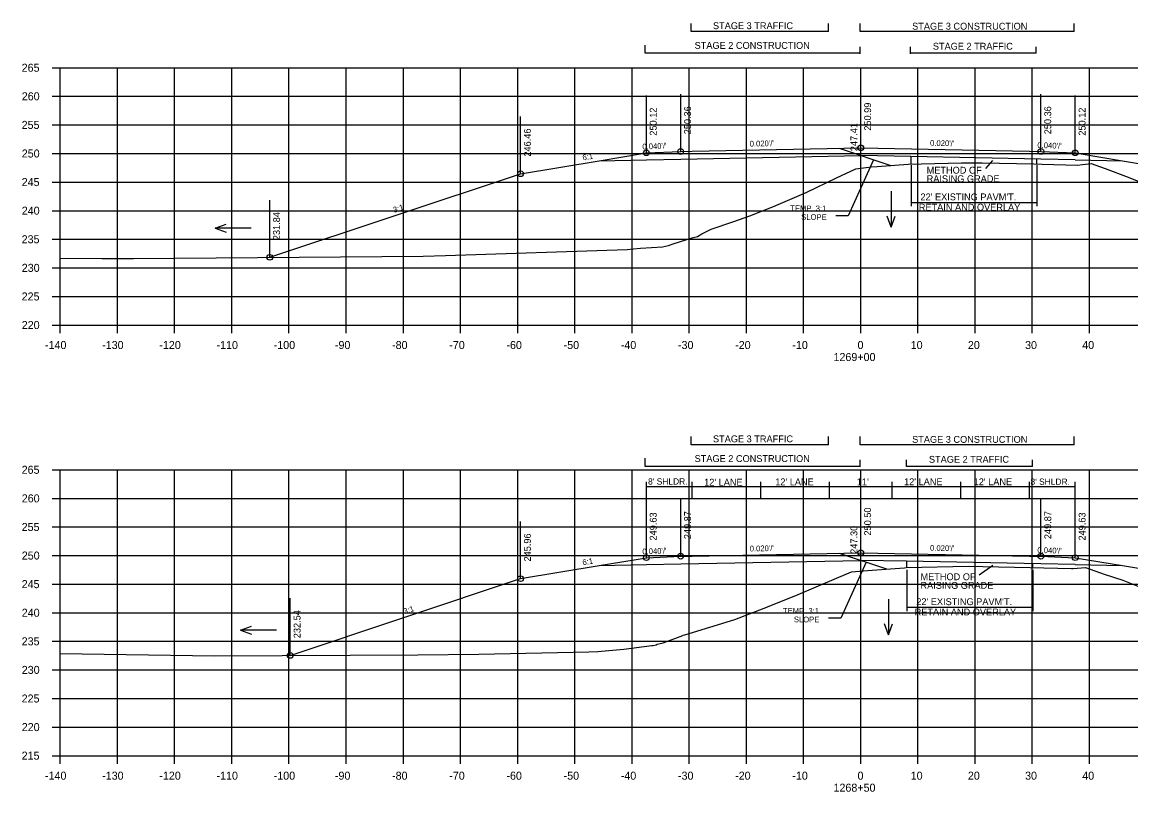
# Model space of a CAD drawing. Extents: x 1342547 to 1344156, y -1532351 to -1517216.
# Drawn here: x 1342556.2 to 1342750.1, y -1524444 to -1524309.4 of the extents above; entities that cross this region are included whole.
import ezdxf

# ---------------------------------------------------------------- set-up
doc = ezdxf.new("R2010")
doc.units = 0
for name, color, linetype in [('R_Alt Surface', 7, 'Continuous'), ('R_Axis', 7, 'Continuous'), ('R_Axis Annot', 7, 'Continuous'), ('R_Draft', 7, 'Continuous'), ('R_Exist Surface', 7, 'Continuous'), ('R_Fin Surface', 7, 'Continuous'), ('R_Grid', 7, 'Continuous'), ('R_No Plot', 7, 'Continuous'), ('R_Water', 7, 'Continuous'), ('R_Xsect Elev', 7, 'Continuous'), ('R_Xsect Slope', 7, 'Continuous')]:
    doc.layers.add(name, color=color, linetype=linetype)

msp = doc.modelspace()

# ---------------------------------------------------------------- linework, layer by layer
at = {"layer": 'R_Alt Surface'}
for p, q in [((1342711.61, -1524332.84), (1342702.87, -1524332.66)), ((1342710.89, -1524403.64), (1342702.87, -1524403.48))]:
    msp.add_line(p, q, dxfattribs=at)
for points in [[(1342657.09, -1524333.58), (1342665.37, -1524333.41)], [(1342665.37, -1524333.41), (1342671.37, -1524333.29), (1342702.87, -1524332.66)], [(1342740.37, -1524333.41), (1342734.37, -1524333.29), (1342711.61, -1524332.84)], [(1342740.37, -1524333.41), (1342748.64, -1524333.58)], [(1342665.37, -1524404.23), (1342671.37, -1524404.11), (1342702.87, -1524403.48)], [(1342740.37, -1524404.23), (1342734.37, -1524404.11), (1342710.89, -1524403.64)], [(1342657.09, -1524404.39), (1342665.37, -1524404.23)], [(1342740.37, -1524404.23), (1342748.64, -1524404.39)]]:
    msp.add_lwpolyline(points, dxfattribs=at)
at = {"layer": 'R_Axis'}
for p, q in [((1342561.47, -1524317.32), (1342562.87, -1524317.32)), ((1342562.87, -1524362.32), (1342562.87, -1524317.32)), ((1342561.47, -1524322.32), (1342562.87, -1524322.32)), ((1342561.47, -1524327.32), (1342562.87, -1524327.32)), ((1342561.47, -1524332.32), (1342562.87, -1524332.32)), ((1342561.47, -1524337.32), (1342562.87, -1524337.32)), ((1342561.47, -1524342.32), (1342562.87, -1524342.32)), ((1342561.47, -1524347.32), (1342562.87, -1524347.32)), ((1342561.47, -1524352.32), (1342562.87, -1524352.32)), ((1342561.47, -1524357.32), (1342562.87, -1524357.32)), ((1342561.47, -1524362.32), (1342562.87, -1524362.32)), ((1342562.87, -1524362.32), (1342842.87, -1524362.32)), ((1342562.87, -1524363.72), (1342562.87, -1524362.32)), ((1342572.87, -1524363.72), (1342572.87, -1524362.32)), ((1342582.87, -1524363.72), (1342582.87, -1524362.32)), ((1342592.87, -1524363.72), (1342592.87, -1524362.32)), ((1342602.87, -1524363.72), (1342602.87, -1524362.32)), ((1342612.87, -1524363.72), (1342612.87, -1524362.32)), ((1342622.87, -1524363.72), (1342622.87, -1524362.32)), ((1342632.87, -1524363.72), (1342632.87, -1524362.32)), ((1342642.87, -1524363.72), (1342642.87, -1524362.32)), ((1342652.87, -1524363.72), (1342652.87, -1524362.32)), ((1342662.87, -1524363.72), (1342662.87, -1524362.32)), ((1342672.87, -1524363.72), (1342672.87, -1524362.32)), ((1342682.87, -1524363.72), (1342682.87, -1524362.32)), ((1342692.87, -1524363.72), (1342692.87, -1524362.32)), ((1342702.87, -1524363.72), (1342702.87, -1524362.32)), ((1342712.87, -1524363.72), (1342712.87, -1524362.32)), ((1342722.87, -1524363.72), (1342722.87, -1524362.32)), ((1342732.87, -1524363.72), (1342732.87, -1524362.32)), ((1342742.87, -1524363.72), (1342742.87, -1524362.32)), ((1342561.47, -1524387.64), (1342562.87, -1524387.64)), ((1342562.87, -1524437.64), (1342562.87, -1524387.64)), ((1342561.47, -1524392.64), (1342562.87, -1524392.64)), ((1342561.47, -1524397.64), (1342562.87, -1524397.64)), ((1342561.47, -1524402.64), (1342562.87, -1524402.64)), ((1342561.47, -1524407.64), (1342562.87, -1524407.64)), ((1342561.47, -1524412.64), (1342562.87, -1524412.64)), ((1342561.47, -1524417.64), (1342562.87, -1524417.64)), ((1342561.47, -1524422.64), (1342562.87, -1524422.64)), ((1342561.47, -1524427.64), (1342562.87, -1524427.64)), ((1342561.47, -1524432.64), (1342562.87, -1524432.64)), ((1342561.47, -1524437.64), (1342562.87, -1524437.64)), ((1342562.87, -1524437.64), (1342842.87, -1524437.64)), ((1342562.87, -1524439.04), (1342562.87, -1524437.64)), ((1342572.87, -1524439.04), (1342572.87, -1524437.64)), ((1342582.87, -1524439.04), (1342582.87, -1524437.64)), ((1342592.87, -1524439.04), (1342592.87, -1524437.64)), ((1342602.87, -1524439.04), (1342602.87, -1524437.64)), ((1342612.87, -1524439.04), (1342612.87, -1524437.64)), ((1342622.87, -1524439.04), (1342622.87, -1524437.64)), ((1342632.87, -1524439.04), (1342632.87, -1524437.64)), ((1342642.87, -1524439.04), (1342642.87, -1524437.64)), ((1342652.87, -1524439.04), (1342652.87, -1524437.64)), ((1342662.87, -1524439.04), (1342662.87, -1524437.64)), ((1342672.87, -1524439.04), (1342672.87, -1524437.64)), ((1342682.87, -1524439.04), (1342682.87, -1524437.64)), ((1342692.87, -1524439.04), (1342692.87, -1524437.64)), ((1342702.87, -1524439.04), (1342702.87, -1524437.64)), ((1342712.87, -1524439.04), (1342712.87, -1524437.64)), ((1342722.87, -1524439.04), (1342722.87, -1524437.64)), ((1342732.87, -1524439.04), (1342732.87, -1524437.64)), ((1342742.87, -1524439.04), (1342742.87, -1524437.64))]:
    msp.add_line(p, q, dxfattribs=at)
at = {"layer": 'R_Draft'}
for p, q in [((1342673.2, -1524310.99), (1342673.2, -1524309.56)), ((1342697.2, -1524310.99), (1342697.2, -1524309.56)), ((1342702.78, -1524310.99), (1342702.78, -1524309.56)), ((1342740.2, -1524310.99), (1342740.2, -1524309.56)), ((1342697.2, -1524310.99), (1342673.2, -1524310.99)), ((1342740.2, -1524310.99), (1342702.78, -1524310.99)), ((1342665.19, -1524314.78), (1342665.19, -1524313.35)), ((1342702.78, -1524314.88), (1342702.78, -1524313.64)), ((1342711.56, -1524314.88), (1342711.56, -1524313.64)), ((1342733.56, -1524314.78), (1342733.56, -1524313.64)), ((1342702.78, -1524314.78), (1342665.19, -1524314.78)), ((1342733.56, -1524314.78), (1342711.56, -1524314.78)), ((1342699.09, -1524331.4), (1342708.12, -1524334.41)), ((1342711.61, -1524332.84), (1342711.61, -1524334.16)), ((1342733.62, -1524333.28), (1342733.62, -1524334.13)), ((1342711.67, -1524334.35), (1342711.67, -1524341.55)), ((1342733.67, -1524334.35), (1342733.67, -1524341.55)), ((1342711.67, -1524340.88), (1342733.67, -1524340.88)), ((1342673.2, -1524383.25), (1342673.2, -1524381.81)), ((1342697.2, -1524383.25), (1342697.2, -1524381.81)), ((1342702.78, -1524383.25), (1342702.78, -1524381.81)), ((1342740.2, -1524383.25), (1342740.2, -1524381.81)), ((1342697.2, -1524383.25), (1342673.2, -1524383.25)), ((1342740.2, -1524383.25), (1342702.78, -1524383.25)), ((1342665.19, -1524387.04), (1342665.19, -1524385.61)), ((1342702.78, -1524387.14), (1342702.78, -1524385.9)), ((1342710.89, -1524387.04), (1342710.89, -1524385.9)), ((1342732.89, -1524387.04), (1342732.89, -1524385.9)), ((1342702.78, -1524387.04), (1342665.19, -1524387.04)), ((1342732.89, -1524387.04), (1342710.89, -1524387.04)), ((1342699.09, -1524402.22), (1342707.39, -1524404.98)), ((1342710.89, -1524403.64), (1342710.89, -1524404.75)), ((1342710.94, -1524405.15), (1342710.94, -1524412.35)), ((1342732.89, -1524404.08), (1342732.89, -1524404.72)), ((1342732.95, -1524405.15), (1342732.95, -1524412.35)), ((1342710.94, -1524411.68), (1342732.95, -1524411.68))]:
    msp.add_line(p, q, dxfattribs=at)
at = {"layer": 'R_Exist Surface'}
for points in [[(1342562.87, -1524350.6), (1342570.16, -1524350.71), (1342575.67, -1524350.68), (1342626.33, -1524350.26), (1342630.25, -1524350.18), (1342662.01, -1524349.11), (1342663.12, -1524349.01), (1342664.33, -1524348.86), (1342668.18, -1524348.63), (1342669.27, -1524348.39), (1342670.26, -1524348.09), (1342673.41, -1524347.07), (1342674.32, -1524346.86), (1342675.08, -1524346.39), (1342676.71, -1524345.55), (1342680.65, -1524344.22), (1342683.46, -1524343.25), (1342687.63, -1524341.57), (1342693.31, -1524339.12), (1342698.63, -1524336.58), (1342702, -1524335.02), (1342703.8, -1524334.78), (1342704.71, -1524334.66), (1342705.75, -1524334.59), (1342711.17, -1524334.19), (1342720.47, -1524333.98), (1342722.27, -1524333.94), (1342724.07, -1524333.97), (1342733.11, -1524334.13), (1342734.58, -1524334.18), (1342740.75, -1524334.37), (1342741.66, -1524334.25), (1342743.14, -1524334.08), (1342745.59, -1524334.93), (1342749.61, -1524336.46), (1342754.41, -1524338.4)], [(1342562.87, -1524419.75), (1342589.82, -1524420.18), (1342625.4, -1524419.98), (1342636.05, -1524419.9), (1342655.29, -1524419.46), (1342656.89, -1524419.41), (1342661.41, -1524418.99), (1342666.32, -1524418.38), (1342666.55, -1524418.36), (1342667.06, -1524418.25), (1342667.27, -1524418.14), (1342668.31, -1524417.88), (1342671.74, -1524416.6), (1342671.83, -1524416.56), (1342672.07, -1524416.49), (1342680.84, -1524413.83), (1342685.98, -1524411.83), (1342686.15, -1524411.77), (1342686.53, -1524411.62), (1342691.91, -1524409.43), (1342698.65, -1524406.62), (1342701.27, -1524405.5), (1342704.03, -1524405.23), (1342704.03, -1524405.23), (1342704.03, -1524405.23), (1342710.54, -1524404.76), (1342710.78, -1524404.75), (1342721.69, -1524404.5), (1342724.19, -1524404.55), (1342732.47, -1524404.71), (1342739.74, -1524404.91), (1342739.96, -1524404.91), (1342740.03, -1524404.91), (1342742.18, -1524404.74), (1342745.42, -1524405.9), (1342748.68, -1524406.96), (1342754.23, -1524409.15)]]:
    msp.add_lwpolyline(points, dxfattribs=at)
at = {"layer": 'R_Fin Surface'}
for points in [[(1342599.5, -1524350.48), (1342643.37, -1524335.86), (1342657.09, -1524333.58), (1342665.37, -1524332.2), (1342671.37, -1524331.96), (1342673.37, -1524331.92), (1342702.87, -1524331.33), (1342732.37, -1524331.92), (1342734.37, -1524331.96), (1342740.37, -1524332.2), (1342748.64, -1524333.58), (1342762.37, -1524335.86), (1342806.34, -1524350.52)], [(1342603.09, -1524420.1), (1342643.37, -1524406.68), (1342657.09, -1524404.39), (1342665.37, -1524403.01), (1342671.37, -1524402.77), (1342673.37, -1524402.73), (1342702.87, -1524402.14), (1342732.37, -1524402.73), (1342734.37, -1524402.77), (1342740.37, -1524403.01), (1342748.64, -1524404.39), (1342762.37, -1524406.68), (1342803.84, -1524420.51)]]:
    msp.add_lwpolyline(points, dxfattribs=at)
at = {"layer": 'R_Grid'}
for p, q in [((1342562.87, -1524317.32), (1342842.87, -1524317.32)), ((1342562.87, -1524362.32), (1342562.87, -1524317.32)), ((1342572.87, -1524362.32), (1342572.87, -1524317.32)), ((1342582.87, -1524362.32), (1342582.87, -1524317.32)), ((1342592.87, -1524362.32), (1342592.87, -1524317.32)), ((1342602.87, -1524362.32), (1342602.87, -1524317.32)), ((1342612.87, -1524362.32), (1342612.87, -1524317.32)), ((1342622.87, -1524362.32), (1342622.87, -1524317.32)), ((1342632.87, -1524362.32), (1342632.87, -1524317.32)), ((1342642.87, -1524362.32), (1342642.87, -1524317.32)), ((1342652.87, -1524362.32), (1342652.87, -1524317.32)), ((1342662.87, -1524362.32), (1342662.87, -1524317.32)), ((1342672.87, -1524362.32), (1342672.87, -1524317.32)), ((1342682.87, -1524362.32), (1342682.87, -1524317.32)), ((1342692.87, -1524362.32), (1342692.87, -1524317.32)), ((1342702.87, -1524362.32), (1342702.87, -1524317.32)), ((1342712.87, -1524362.32), (1342712.87, -1524317.32)), ((1342722.87, -1524362.32), (1342722.87, -1524317.32)), ((1342732.87, -1524362.32), (1342732.87, -1524317.32)), ((1342742.87, -1524362.32), (1342742.87, -1524317.32)), ((1342562.87, -1524322.32), (1342842.87, -1524322.32)), ((1342562.87, -1524327.32), (1342842.87, -1524327.32)), ((1342562.87, -1524332.32), (1342842.87, -1524332.32)), ((1342562.87, -1524337.32), (1342842.87, -1524337.32)), ((1342562.87, -1524342.32), (1342842.87, -1524342.32)), ((1342562.87, -1524347.32), (1342842.87, -1524347.32)), ((1342562.87, -1524352.32), (1342842.87, -1524352.32)), ((1342562.87, -1524357.32), (1342842.87, -1524357.32)), ((1342562.87, -1524362.32), (1342842.87, -1524362.32)), ((1342562.87, -1524387.64), (1342842.87, -1524387.64)), ((1342562.87, -1524437.64), (1342562.87, -1524387.64)), ((1342572.87, -1524437.64), (1342572.87, -1524387.64)), ((1342582.87, -1524437.64), (1342582.87, -1524387.64)), ((1342592.87, -1524437.64), (1342592.87, -1524387.64)), ((1342602.87, -1524437.64), (1342602.87, -1524387.64)), ((1342612.87, -1524437.64), (1342612.87, -1524387.64)), ((1342622.87, -1524437.64), (1342622.87, -1524387.64)), ((1342632.87, -1524437.64), (1342632.87, -1524387.64)), ((1342642.87, -1524437.64), (1342642.87, -1524387.64)), ((1342652.87, -1524437.64), (1342652.87, -1524387.64)), ((1342662.87, -1524437.64), (1342662.87, -1524387.64)), ((1342672.87, -1524437.64), (1342672.87, -1524387.64)), ((1342682.87, -1524437.64), (1342682.87, -1524387.64)), ((1342692.87, -1524437.64), (1342692.87, -1524387.64)), ((1342702.87, -1524437.64), (1342702.87, -1524387.64)), ((1342712.87, -1524437.64), (1342712.87, -1524387.64)), ((1342722.87, -1524437.64), (1342722.87, -1524387.64)), ((1342732.87, -1524437.64), (1342732.87, -1524387.64)), ((1342742.87, -1524437.64), (1342742.87, -1524387.64)), ((1342562.87, -1524392.64), (1342842.87, -1524392.64)), ((1342562.87, -1524397.64), (1342842.87, -1524397.64)), ((1342562.87, -1524402.64), (1342842.87, -1524402.64)), ((1342562.87, -1524407.64), (1342842.87, -1524407.64)), ((1342562.87, -1524412.64), (1342842.87, -1524412.64)), ((1342562.87, -1524417.64), (1342842.87, -1524417.64)), ((1342562.87, -1524422.64), (1342842.87, -1524422.64)), ((1342562.87, -1524427.64), (1342842.87, -1524427.64)), ((1342562.87, -1524432.64), (1342842.87, -1524432.64)), ((1342562.87, -1524437.64), (1342842.87, -1524437.64))]:
    msp.add_line(p, q, dxfattribs=at)
at = {"layer": 'R_No Plot'}
for centre in [(1342665.37, -1524332.2), (1342671.37, -1524331.96), (1342702.87, -1524331.33), (1342734.37, -1524331.96), (1342740.37, -1524332.2), (1342643.37, -1524335.86), (1342599.5, -1524350.48), (1342702.87, -1524402.14), (1342665.37, -1524403.01), (1342671.37, -1524402.77), (1342734.37, -1524402.77), (1342740.37, -1524403.01), (1342643.37, -1524406.68), (1342603.09, -1524420.1)]:
    msp.add_circle(centre, 0.5, dxfattribs=at)
at = {"layer": 'R_Water'}
for p, q in [((1342708.21, -1524338.9), (1342708.21, -1524345.19)), ((1342708.21, -1524345.19), (1342707.51, -1524343.26)), ((1342708.21, -1524345.19), (1342708.91, -1524343.26)), ((1342589.94, -1524345.39), (1342591.87, -1524344.69)), ((1342596.23, -1524345.39), (1342589.94, -1524345.39)), ((1342589.94, -1524345.39), (1342591.87, -1524346.09)), ((1342707.71, -1524410.24), (1342707.71, -1524416.52)), ((1342594.4, -1524415.69), (1342596.32, -1524414.99)), ((1342707.71, -1524416.52), (1342707.01, -1524414.6)), ((1342707.71, -1524416.52), (1342708.41, -1524414.6)), ((1342600.69, -1524415.69), (1342594.4, -1524415.69)), ((1342594.4, -1524415.69), (1342596.32, -1524416.39))]:
    msp.add_line(p, q, dxfattribs=at)
at = {"layer": 'R_Xsect Elev'}
for p, q in [((1342665.37, -1524332.2), (1342665.37, -1524322.2)), ((1342671.37, -1524331.96), (1342671.37, -1524321.96)), ((1342702.87, -1524331.33), (1342702.87, -1524321.33)), ((1342734.37, -1524331.96), (1342734.37, -1524321.96)), ((1342740.37, -1524332.2), (1342740.37, -1524322.2)), ((1342643.37, -1524335.86), (1342643.37, -1524325.86)), ((1342702.87, -1524334.91), (1342702.87, -1524324.91)), ((1342705.11, -1524333.41), (1342700.64, -1524343.21)), ((1342725.91, -1524333.52), (1342724.68, -1524334.95)), ((1342599.5, -1524350.48), (1342599.5, -1524340.48)), ((1342700.64, -1524343.21), (1342698.5, -1524343.21)), ((1342665.37, -1524403.01), (1342665.37, -1524389.76)), ((1342673.37, -1524392.62), (1342673.37, -1524389.76)), ((1342685.37, -1524392.62), (1342685.37, -1524389.76)), ((1342697.37, -1524392.62), (1342697.37, -1524389.76)), ((1342708.37, -1524392.62), (1342708.37, -1524389.76)), ((1342720.37, -1524392.62), (1342720.37, -1524389.76)), ((1342732.37, -1524392.62), (1342732.37, -1524389.76)), ((1342740.37, -1524403.01), (1342740.37, -1524389.76)), ((1342740.37, -1524390.62), (1342665.37, -1524390.62)), ((1342665.37, -1524403.01), (1342665.37, -1524393.01)), ((1342665.37, -1524403.01), (1342665.37, -1524393.01)), ((1342671.37, -1524402.77), (1342671.37, -1524392.77)), ((1342702.87, -1524402.14), (1342702.87, -1524392.14)), ((1342734.37, -1524402.77), (1342734.37, -1524392.77)), ((1342740.37, -1524403.01), (1342740.37, -1524393.01)), ((1342740.37, -1524403.01), (1342740.37, -1524393.01)), ((1342702.87, -1524405.34), (1342702.87, -1524395.34)), ((1342643.37, -1524406.68), (1342643.37, -1524396.68)), ((1342703.83, -1524403.8), (1342699.36, -1524413.6)), ((1342725.97, -1524404.36), (1342723.6, -1524406.06)), ((1342603.09, -1524420.1), (1342603.09, -1524410.1)), ((1342699.36, -1524413.6), (1342697.22, -1524413.6))]:
    msp.add_line(p, q, dxfattribs=at)

# ---------------------------------------------------------------- texts
at = {"layer": 'R_Axis Annot'}
for s, p in [('265', (1342556.12, -1524318.02)), ('260', (1342556.14, -1524323.02)), ('255', (1342556.12, -1524328.02)), ('250', (1342556.14, -1524333.02)), ('245', (1342556.12, -1524338.02)), ('240', (1342556.14, -1524343.02)), ('235', (1342556.12, -1524348.02)), ('230', (1342556.14, -1524353.02)), ('225', (1342556.12, -1524358.02)), ('220', (1342556.14, -1524363.02)), ('-140', (1342560.2, -1524366.52)), ('-130', (1342570.2, -1524366.52)), ('-120', (1342580.2, -1524366.52)), ('-110', (1342590.2, -1524366.52)), ('-100', (1342600.2, -1524366.52)), ('-90', (1342610.9, -1524366.52)), ('-80', (1342620.9, -1524366.52)), ('-70', (1342630.9, -1524366.52)), ('-60', (1342640.9, -1524366.52)), ('-50', (1342650.9, -1524366.52)), ('-40', (1342660.9, -1524366.52)), ('-30', (1342670.9, -1524366.52)), ('-20', (1342680.9, -1524366.52)), ('-10', (1342690.9, -1524366.52)), ('0', (1342702.3, -1524366.52)), ('10', (1342711.6, -1524366.52)), ('20', (1342721.6, -1524366.52)), ('30', (1342731.6, -1524366.52)), ('40', (1342741.6, -1524366.52)), ('1269+00', (1342698.1, -1524368.62)), ('265', (1342556.12, -1524388.34)), ('260', (1342556.14, -1524393.34)), ('255', (1342556.12, -1524398.34)), ('250', (1342556.14, -1524403.34)), ('245', (1342556.12, -1524408.34)), ('240', (1342556.14, -1524413.34)), ('235', (1342556.12, -1524418.34)), ('230', (1342556.14, -1524423.34)), ('225', (1342556.12, -1524428.34)), ('220', (1342556.14, -1524433.34)), ('215', (1342556.12, -1524438.34)), ('-140', (1342560.2, -1524441.84)), ('-130', (1342570.2, -1524441.84)), ('-120', (1342580.2, -1524441.84)), ('-110', (1342590.2, -1524441.84)), ('-100', (1342600.2, -1524441.84)), ('-90', (1342610.9, -1524441.84)), ('-80', (1342620.9, -1524441.84)), ('-70', (1342630.9, -1524441.84)), ('-60', (1342640.9, -1524441.84)), ('-50', (1342650.9, -1524441.84)), ('-40', (1342660.9, -1524441.84)), ('-30', (1342670.9, -1524441.84)), ('-20', (1342680.9, -1524441.84)), ('-10', (1342690.9, -1524441.84)), ('0', (1342702.3, -1524441.84)), ('10', (1342711.6, -1524441.84)), ('20', (1342721.6, -1524441.84)), ('30', (1342731.6, -1524441.84)), ('40', (1342741.6, -1524441.84)), ('1268+50', (1342698.1, -1524443.94))]:
    msp.add_text(s, height=1.4, dxfattribs=at).set_placement(p)
at = {"layer": 'R_Draft'}
for s, p in [('STAGE 3 TRAFFIC', (1342677.02, -1524310.57)), ('STAGE 3 CONSTRUCTION', (1342711.85, -1524310.66)), ('STAGE 2 CONSTRUCTION', (1342673.81, -1524314.02)), ('STAGE 2 TRAFFIC', (1342715.47, -1524314.16)), ("22' EXISTING PAVM'T.", (1342713.31, -1524340.51)), ('RETAIN AND OVERLAY', (1342713.02, -1524342.31)), ('STAGE 3 TRAFFIC', (1342677.02, -1524382.83)), ('STAGE 3 CONSTRUCTION', (1342711.85, -1524382.92)), ('STAGE 2 CONSTRUCTION', (1342673.81, -1524386.28)), ('STAGE 2 TRAFFIC', (1342714.79, -1524386.41)), ("22' EXISTING PAVM'T.", (1342712.58, -1524411.31)), ('RETAIN AND OVERLAY', (1342712.29, -1524413.11))]:
    msp.add_text(s, height=1.2, dxfattribs=at).set_placement(p)
at = {"layer": 'R_Xsect Elev'}
for s, p in [('250.36', (1342673.17, -1524328.96)), ('250.99', (1342704.67, -1524328.33)), ('250.36', (1342736.17, -1524328.96)), ('250.12', (1342667.17, -1524329.2)), ('250.12', (1342742.17, -1524329.2)), ('246.46', (1342645.17, -1524332.86)), ('247.41', (1342702.27, -1524331.91)), ('231.84', (1342601.3, -1524347.48)), ('249.63', (1342667.17, -1524400.01)), ('249.87', (1342673.17, -1524399.77)), ('250.50', (1342704.67, -1524399.14)), ('249.87', (1342736.17, -1524399.77)), ('249.63', (1342742.17, -1524400.01)), ('247.30', (1342702.27, -1524402.34)), ('245.96', (1342645.17, -1524403.68)), ('232.54', (1342604.89, -1524417.1))]:
    msp.add_text(s, height=1.2, rotation=90, dxfattribs=at).set_placement(p)
for s, height, p in [('METHOD OF ', 1.2, (1342714.39, -1524335.84)), ('RAISING GRADE', 1.2, (1342714.39, -1524337.34)), ("8' SHLDR.", 1.1, (1342665.67, -1524390.23)), ("12' LANE", 1.2, (1342675.48, -1524390.41)), ("12' LANE", 1.2, (1342687.91, -1524390.35)), ("11'", 1.2, (1342702.18, -1524390.35)), ("12' LANE", 1.2, (1342710.44, -1524390.33)), ("12' LANE", 1.2, (1342722.61, -1524390.34)), ("8' SHLDR.", 1.1, (1342732.54, -1524390.27)), ('METHOD OF ', 1.2, (1342713.31, -1524406.95)), ('RAISING GRADE', 1.2, (1342713.31, -1524408.46))]:
    msp.add_text(s, height=height, dxfattribs=at).set_placement(p)
at = {"layer": 'R_Xsect Slope'}
for s, rotation, p in [("0.020'/'", 1.1458, (1342683.45, -1524331.11)), ("0.020'/'", 358.8542, (1342714.98, -1524330.97)), ("0.040'/'", 2.2906, (1342664.69, -1524331.62)), ("0.040'/'", 357.7085, (1342733.74, -1524331.33)), ('6:1', 9.4623, (1342654.28, -1524333.54)), ('3:1', 18.4349, (1342621.27, -1524342.7)), ('TEMP. 3:1', 359.6242, (1342690.53, -1524342.4)), ('SLOPE', 359.6242, (1342692.44, -1524343.92)), ("0.040'/'", 2.2906, (1342664.69, -1524402.44)), ("0.020'/'", 1.1458, (1342683.45, -1524401.93)), ("0.020'/'", 358.8542, (1342714.98, -1524401.79)), ("0.040'/'", 357.7085, (1342733.74, -1524402.15)), ('6:1', 9.4623, (1342654.28, -1524404.35)), ('3:1', 18.4349, (1342623.07, -1524412.92)), ('TEMP. 3:1', 359.6242, (1342689.25, -1524412.79)), ('SLOPE', 359.6242, (1342691.16, -1524414.31))]:
    msp.add_text(s, height=1, rotation=rotation, dxfattribs=at).set_placement(p)

doc.saveas('drawing.dxf')
